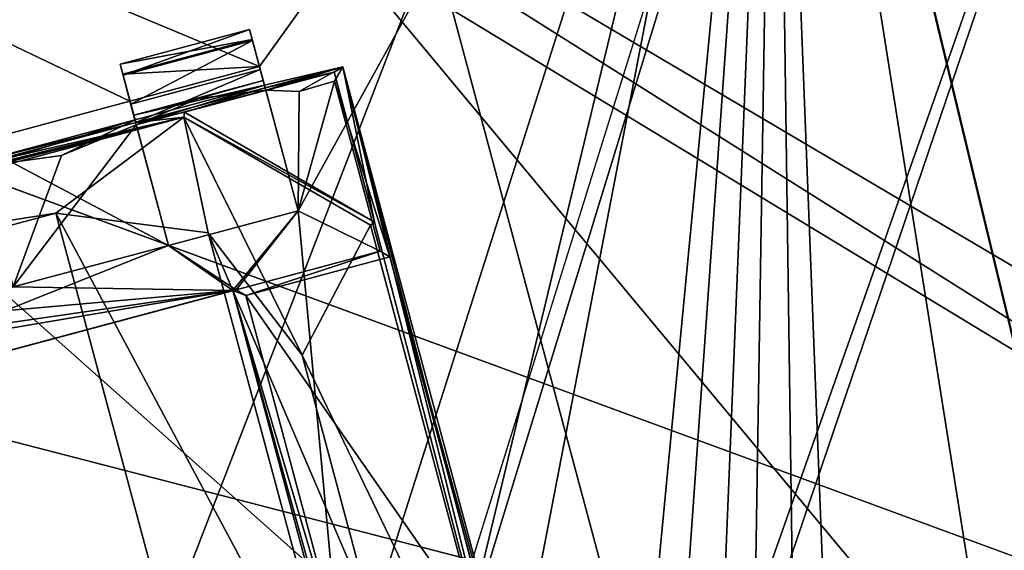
# Model space of a CAD drawing. Header units: millimetres. Extents: x -78 to 78, y -78 to 78.
# Tile 339 of 449: x 63.75 to 67.42, y 17.15 to 19.13. Entities that reach past the tile are written whole.
import ezdxf

# ---------------------------------------------------------------- set-up
doc = ezdxf.new("R2010")
doc.units = ezdxf.units.MM
doc.header["$LTSCALE"] = 41.718519
for name, color, linetype in [('1152', 7, 'CONTINUOUS'), ('1346', 7, 'CONTINUOUS'), ('1377', 7, 'CONTINUOUS'), ('1403', 7, 'CONTINUOUS'), ('1456', 7, 'CONTINUOUS'), ('1502', 7, 'CONTINUOUS'), ('1745', 7, 'CONTINUOUS'), ('1769', 7, 'CONTINUOUS'), ('2704', 7, 'CONTINUOUS'), ('2720', 7, 'CONTINUOUS'), ('2728', 7, 'CONTINUOUS'), ('328', 7, 'CONTINUOUS'), ('344', 7, 'CONTINUOUS'), ('4585', 7, 'CONTINUOUS'), ('4599', 7, 'CONTINUOUS'), ('4612', 7, 'CONTINUOUS'), ('4627', 7, 'CONTINUOUS'), ('4628', 7, 'CONTINUOUS'), ('4632', 7, 'CONTINUOUS'), ('4633', 7, 'CONTINUOUS'), ('4642', 7, 'CONTINUOUS'), ('4645', 7, 'CONTINUOUS'), ('4646', 7, 'CONTINUOUS'), ('4652', 7, 'CONTINUOUS'), ('4667', 7, 'CONTINUOUS'), ('4678', 7, 'CONTINUOUS'), ('4679', 7, 'CONTINUOUS'), ('4683', 7, 'CONTINUOUS'), ('4688', 7, 'CONTINUOUS'), ('4695', 7, 'CONTINUOUS'), ('4696', 7, 'CONTINUOUS'), ('4707', 7, 'CONTINUOUS'), ('4713', 7, 'CONTINUOUS'), ('4724', 7, 'CONTINUOUS'), ('4726', 7, 'CONTINUOUS'), ('4736', 7, 'CONTINUOUS'), ('4747', 7, 'CONTINUOUS'), ('4748', 7, 'CONTINUOUS')]:
    doc.layers.add(name, color=color, linetype=linetype)

msp = doc.modelspace()

# ---------------------------------------------------------------- linework, layer by layer
at = {"layer": '1152', "color": 7, "linetype": 'CONTINUOUS'}
for points in [[(65.4023, 30.4828, 19.2), (71.3198, 10.9606, 19.2), (65.4611, 30.0458, 22.9248), (65.4023, 30.4828, 19.2)], [(65.4611, 30.0458, 22.9248), (71.3198, 10.9606, 19.2), (68.451, 22.4946, 22.2), (65.4611, 30.0458, 22.9248)]]:
    msp.add_3dface(points, dxfattribs=at)
at = {"layer": '1346', "color": 7, "linetype": 'CONTINUOUS'}
for points in [[(65.3654, 19.1711, 22.2), (68.451, 22.4946, 22.2), (66.1937, 16.0801, 22.2), (65.3654, 19.1711, 22.2)], [(68.451, 22.4946, 22.2), (70.5276, 14.7446, 22.2), (66.1437, 15.7007, 22.2), (68.451, 22.4946, 22.2)], [(66.1937, 16.0801, 22.2), (68.451, 22.4946, 22.2), (66.1437, 15.7007, 22.2), (66.1937, 16.0801, 22.2)], [(61.6621, 18.6964, 22.2), (62.5258, 20.0402, 22.2), (64.7531, 19.5246, 22.2), (61.6621, 18.6964, 22.2)]]:
    msp.add_3dface(points, dxfattribs=at)
at = {"layer": '1377', "color": 7, "linetype": 'CONTINUOUS'}
for points in [[(71.8492, 15.2391, 23.2), (69.8428, 22.7271, 23.2), (65.1325, 19.4747, 23.2), (71.8492, 15.2391, 23.2)], [(61.6621, 18.6964, 23.2), (64.7531, 19.5246, 23.2), (62.6474, 19.7467, 23.2), (61.6621, 18.6964, 23.2)], [(71.8492, 15.2391, 23.2), (65.1325, 19.4747, 23.2), (65.3654, 19.1711, 23.2), (71.8492, 15.2391, 23.2)], [(71.8492, 15.2391, 23.2), (65.3654, 19.1711, 23.2), (66.1937, 16.0801, 23.2), (71.8492, 15.2391, 23.2)]]:
    msp.add_3dface(points, dxfattribs=at)
at = {"layer": '1403', "color": 7, "linetype": 'CONTINUOUS'}
msp.add_3dface([(65.4023, 30.4828, 19.2), (68.6904, 22.3216, 17.2), (71.3198, 10.9606, 19.2), (65.4023, 30.4828, 19.2)], dxfattribs=at)
at = {"layer": '1456', "color": 7, "linetype": 'CONTINUOUS'}
for points in [[(65.3654, 19.1711, 22.2), (66.1937, 16.0801, 22.2), (65.3654, 19.1711, 23.2), (65.3654, 19.1711, 22.2)], [(65.3654, 19.1711, 23.2), (66.1937, 16.0801, 22.2), (66.1937, 16.0801, 23.2), (65.3654, 19.1711, 23.2)]]:
    msp.add_3dface(points, dxfattribs=at)
at = {"layer": '1502', "color": 7, "linetype": 'CONTINUOUS'}
for points in [[(61.6621, 18.6964, 22.2), (64.7531, 19.5246, 22.2), (61.6621, 18.6964, 23.2), (61.6621, 18.6964, 22.2)], [(61.6621, 18.6964, 23.2), (64.7531, 19.5246, 22.2), (64.7531, 19.5246, 23.2), (61.6621, 18.6964, 23.2)]]:
    msp.add_3dface(points, dxfattribs=at)
at = {"layer": '1745', "linetype": 'CONTINUOUS'}
for points in [[(69.7599, 30.9897, 28.7), (56.7696, 51.03, 28.7), (56.7695, 10.7164, 28.7), (69.7599, 30.9897, 28.7)], [(75.9193, 7.9475, 28.7), (69.7599, 30.9897, 28.7), (53.7937, -21.0684, 28.7), (75.9193, 7.9475, 28.7)], [(53.7937, -21.0684, 28.7), (69.7599, 30.9897, 28.7), (56.7669, -10.73, 28.7), (53.7937, -21.0684, 28.7)], [(56.7669, -10.73, 28.7), (69.7599, 30.9897, 28.7), (57.7718, -0.0089, 28.7), (56.7669, -10.73, 28.7)], [(57.7718, -0.0089, 28.7), (69.7599, 30.9897, 28.7), (56.7695, 10.7164, 28.7), (57.7718, -0.0089, 28.7)]]:
    msp.add_3dface(points, dxfattribs=at)
at = {"layer": '1769', "linetype": 'CONTINUOUS'}
for points in [[(68.005, 27.6073, 26.2), (72.6977, 10.0938, 26.2), (60.6528, 24.562, 26.2), (68.005, 27.6073, 26.2)], [(60.6528, 24.562, 26.2), (72.6977, 10.0938, 26.2), (58.2182, 22.9916, 26.2), (60.6528, 24.562, 26.2)], [(72.6977, 10.0938, 26.2), (56.4893, 20.6607, 26.2), (58.2182, 22.9916, 26.2), (72.6977, 10.0938, 26.2)], [(72.6977, 10.0938, 26.2), (55.6942, 17.8776, 26.2), (56.4893, 20.6607, 26.2), (72.6977, 10.0938, 26.2)], [(72.6977, 10.0938, 26.2), (64.8079, 9.0551, 26.2), (55.6942, 17.8776, 26.2), (72.6977, 10.0938, 26.2)], [(64.8079, 9.0551, 26.2), (55.9316, 14.9868, 26.2), (55.6942, 17.8776, 26.2), (64.8079, 9.0551, 26.2)]]:
    msp.add_3dface(points, dxfattribs=at)
at = {"layer": '2704', "linetype": 'CONTINUOUS'}
for points in [[(64.6457, 18.9593, 21.67), (66.5703, 21.6404, 21.67), (58.707, 21.4384, 21.67), (64.6457, 18.9593, 21.67)], [(64.7898, 18.4214, 21.67), (66.5703, 21.6404, 21.67), (64.6457, 18.9593, 21.67), (64.7898, 18.4214, 21.67)], [(65.15, 1.5817, 21.67), (66.5703, 21.6404, 21.67), (64.65, 1.5817, 21.67), (65.15, 1.5817, 21.67)], [(64.65, 1.5817, 21.67), (66.5703, 21.6404, 21.67), (65.4645, 15.9033, 21.67), (64.65, 1.5817, 21.67)], [(64.9606, 16.5777, 21.67), (66.5703, 21.6404, 21.67), (64.7898, 18.4214, 21.67), (64.9606, 16.5777, 21.67)], [(66.5703, 21.6404, 21.67), (64.9606, 16.5777, 21.67), (65.3204, 16.4412, 21.67), (66.5703, 21.6404, 21.67)], [(66.5703, 21.6404, 21.67), (65.15, 1.5817, 21.67), (65.75, 1.5817, 21.67), (66.5703, 21.6404, 21.67)], [(65.4645, 15.9033, 21.67), (66.5703, 21.6404, 21.67), (65.3204, 16.4412, 21.67), (65.4645, 15.9033, 21.67)], [(66.5703, 21.6404, 21.67), (65.75, 1.5817, 21.67), (66.25, 1.5817, 21.67), (66.5703, 21.6404, 21.67)], [(66.85, 1.5817, 21.67), (66.5703, 21.6404, 21.67), (66.25, 1.5817, 21.67), (66.85, 1.5817, 21.67)], [(69.9999, -0.0001, 21.67), (66.5703, 21.6404, 21.67), (67.35, 1.5817, 21.67), (69.9999, -0.0001, 21.67)], [(67.35, 1.5817, 21.67), (66.5703, 21.6404, 21.67), (66.85, 1.5817, 21.67), (67.35, 1.5817, 21.67)], [(64.1627, 18.8299, 21.67), (64.6457, 18.9593, 21.67), (58.707, 21.4384, 21.67), (64.1627, 18.8299, 21.67)], [(63.5832, 18.6746, 21.67), (64.1627, 18.8299, 21.67), (58.707, 21.4384, 21.67), (63.5832, 18.6746, 21.67)], [(64.3069, 18.292, 21.67), (64.1627, 18.8299, 21.67), (63.5832, 18.6746, 21.67), (64.3069, 18.292, 21.67)], [(63.7273, 18.1367, 21.67), (64.3069, 18.292, 21.67), (63.5832, 18.6746, 21.67), (63.7273, 18.1367, 21.67)], [(64.5465, 18.1232, 21.67), (64.7898, 18.4214, 21.67), (64.3069, 18.292, 21.67), (64.5465, 18.1232, 21.67)], [(64.5465, 18.1232, 21.67), (64.9606, 16.5777, 21.67), (64.7898, 18.4214, 21.67), (64.5465, 18.1232, 21.67)], [(64.5465, 18.1232, 21.67), (64.3069, 18.292, 21.67), (63.7273, 18.1367, 21.67), (64.5465, 18.1232, 21.67)], [(62.5417, 17.586, 21.67), (64.5465, 18.1232, 21.67), (62.1818, 17.7226, 21.67), (62.5417, 17.586, 21.67)], [(62.1818, 17.7226, 21.67), (64.5465, 18.1232, 21.67), (62.6648, 17.852, 21.67), (62.1818, 17.7226, 21.67)], [(62.6648, 17.852, 21.67), (64.5465, 18.1232, 21.67), (63.2443, 18.0073, 21.67), (62.6648, 17.852, 21.67)], [(63.2443, 18.0073, 21.67), (64.5465, 18.1232, 21.67), (63.7273, 18.1367, 21.67), (63.2443, 18.0073, 21.67)]]:
    msp.add_3dface(points, dxfattribs=at)
at = {"layer": '2720', "linetype": 'CONTINUOUS'}
for points in [[(66.5547, 21.688, 20.074), (69.1341, 10.9737, 20.074), (58.725, 21.3895, 20.074), (66.5547, 21.688, 20.074)], [(69.1341, 10.9737, 20.074), (69.9999, -0.0001, 20.074), (58.725, 21.3895, 20.074), (69.1341, 10.9737, 20.074)], [(58.725, 21.3895, 20.074), (69.9999, -0.0001, 20.074), (62.4999, -0.0001, 20.074), (58.725, 21.3895, 20.074)]]:
    msp.add_3dface(points, dxfattribs=at)
at = {"layer": '2728', "linetype": 'CONTINUOUS'}
for points in [[(66.5547, 21.688, 20.074), (66.5703, 21.6404, 21.67), (69.1341, 10.9737, 20.074), (66.5547, 21.688, 20.074)], [(66.5703, 21.6404, 21.67), (69.9999, -0.0001, 21.67), (69.1341, 10.9737, 20.074), (66.5703, 21.6404, 21.67)]]:
    msp.add_3dface(points, dxfattribs=at)
at = {"layer": '328', "linetype": 'CONTINUOUS'}
for points in [[(15.5, 30, 15), (32.5, 30, 15), (72.3187, 15.3427, 15), (15.5, 30, 15)], [(47.5, -30, 15), (15.5, 30, 15), (67, -30, 15), (47.5, -30, 15)], [(67, -30, 15), (15.5, 30, 15), (67.5, -30, 15), (67, -30, 15)], [(67.5, -30, 15), (15.5, 30, 15), (72.3187, -15.3427, 15), (67.5, -30, 15)], [(72.3187, -15.3427, 15), (15.5, 30, 15), (73.9493, 0, 15), (72.3187, -15.3427, 15)], [(73.9493, 0, 15), (15.5, 30, 15), (72.3187, 15.3427, 15), (73.9493, 0, 15)], [(32.5, 30, 15), (47.5, 30, 15), (72.3187, 15.3427, 15), (32.5, 30, 15)], [(47.5, 30, 15), (67, 30, 15), (72.3187, 15.3427, 15), (47.5, 30, 15)], [(72.3187, 15.3427, 15), (67, 30, 15), (67.5, 30, 15), (72.3187, 15.3427, 15)]]:
    msp.add_3dface(points, dxfattribs=at)
at = {"layer": '344', "linetype": 'CONTINUOUS'}
for points in [[(47.5, 30, 16.5), (15.5, -30, 16.5), (67, 30, 16.5), (47.5, 30, 16.5)], [(67, 30, 16.5), (15.5, -30, 16.5), (67.5, 30, 16.5), (67, 30, 16.5)], [(67.5, 30, 16.5), (15.5, -30, 16.5), (72.3187, 15.3427, 16.5), (67.5, 30, 16.5)]]:
    msp.add_3dface(points, dxfattribs=at)
at = {"layer": '4585', "linetype": 'CONTINUOUS'}
for points in [[(62.5417, 17.586, 21.67), (62.5298, 17.5829, 21.845), (64.5583, 18.1264, 21.845), (62.5417, 17.586, 21.67)], [(64.5465, 18.1232, 21.67), (62.5417, 17.586, 21.67), (64.5583, 18.1264, 21.845), (64.5465, 18.1232, 21.67)]]:
    msp.add_3dface(points, dxfattribs=at)
at = {"layer": '4599', "linetype": 'CONTINUOUS'}
for points in [[(64.5465, 18.1232, 21.67), (64.5583, 18.1264, 21.845), (64.5947, 18.1054, 22.27), (64.5465, 18.1232, 21.67)], [(64.9606, 16.5777, 21.67), (64.5465, 18.1232, 21.67), (64.9724, 16.5809, 21.845), (64.9606, 16.5777, 21.67)], [(64.9724, 16.5809, 21.845), (64.5465, 18.1232, 21.67), (64.9934, 16.6173, 22.27), (64.9724, 16.5809, 21.845)], [(64.9934, 16.6173, 22.27), (64.5465, 18.1232, 21.67), (64.5947, 18.1054, 22.27), (64.9934, 16.6173, 22.27)]]:
    msp.add_3dface(points, dxfattribs=at)
at = {"layer": '4612', "linetype": 'CONTINUOUS'}
for points in [[(64.3069, 18.292, 21.67), (64.7898, 18.4214, 21.67), (64.3069, 18.292, 21.845), (64.3069, 18.292, 21.67)], [(64.7898, 18.4214, 21.67), (64.7898, 18.4214, 21.845), (64.3069, 18.292, 21.845), (64.7898, 18.4214, 21.67)]]:
    msp.add_3dface(points, dxfattribs=at)
at = {"layer": '4627', "linetype": 'CONTINUOUS'}
for points in [[(64.1863, 18.742, 21.8612), (64.1257, 18.9681, 21.896), (64.1357, 18.9306, 21.7623), (64.1863, 18.742, 21.8612)], [(64.1257, 18.9681, 21.896), (64.1863, 18.742, 21.8612), (64.1767, 18.7779, 22.1544), (64.1257, 18.9681, 21.896)], [(64.1257, 18.9681, 22.421), (64.1257, 18.9681, 21.896), (64.1767, 18.7779, 22.1544), (64.1257, 18.9681, 22.421)], [(64.1366, 18.9273, 22.5598), (64.1257, 18.9681, 22.421), (64.1814, 18.7604, 22.4493), (64.1366, 18.9273, 22.5598)], [(64.1814, 18.7604, 22.4493), (64.1257, 18.9681, 22.421), (64.1767, 18.7779, 22.1544), (64.1814, 18.7604, 22.4493)], [(64.1627, 18.8299, 21.67), (64.3069, 18.292, 21.845), (64.1357, 18.9306, 21.7623), (64.1627, 18.8299, 21.67)], [(64.3069, 18.292, 21.845), (64.1863, 18.742, 21.8612), (64.1357, 18.9306, 21.7623), (64.3069, 18.292, 21.845)], [(64.1839, 18.7508, 22.6698), (64.1656, 18.819, 22.652), (64.1366, 18.9273, 22.5598), (64.1839, 18.7508, 22.6698)], [(64.1839, 18.7508, 22.6698), (64.1366, 18.9273, 22.5598), (64.1814, 18.7604, 22.4493), (64.1839, 18.7508, 22.6698)], [(64.1627, 18.8299, 21.67), (64.3069, 18.292, 21.67), (64.3069, 18.292, 21.845), (64.1627, 18.8299, 21.67)]]:
    msp.add_3dface(points, dxfattribs=at)
at = {"layer": '4628', "linetype": 'CONTINUOUS'}
for points in [[(64.6596, 18.9073, 22.1557), (64.6693, 18.8712, 21.8612), (64.6087, 19.0975, 21.896), (64.6596, 18.9073, 22.1557)], [(64.6087, 19.0975, 21.896), (64.6693, 18.8712, 21.8612), (64.6187, 19.06, 21.7623), (64.6087, 19.0975, 21.896)], [(64.6643, 18.8898, 22.4493), (64.6596, 18.9073, 22.1557), (64.6087, 19.0975, 22.421), (64.6643, 18.8898, 22.4493)], [(64.6196, 19.0568, 22.5598), (64.6643, 18.8898, 22.4493), (64.6087, 19.0975, 22.421), (64.6196, 19.0568, 22.5598)], [(64.6087, 19.0975, 22.421), (64.6596, 18.9073, 22.1557), (64.6087, 19.0975, 21.896), (64.6087, 19.0975, 22.421)], [(64.7898, 18.4214, 21.67), (64.6457, 18.9593, 21.67), (64.6187, 19.06, 21.7623), (64.7898, 18.4214, 21.67)], [(64.7898, 18.4214, 21.845), (64.7898, 18.4214, 21.67), (64.6187, 19.06, 21.7623), (64.7898, 18.4214, 21.845)], [(64.6693, 18.8712, 21.8612), (64.7898, 18.4214, 21.845), (64.6187, 19.06, 21.7623), (64.6693, 18.8712, 21.8612)], [(64.6486, 18.9485, 22.652), (64.6643, 18.8898, 22.4493), (64.6196, 19.0568, 22.5598), (64.6486, 18.9485, 22.652)], [(64.6669, 18.8802, 22.6698), (64.6643, 18.8898, 22.4493), (64.6486, 18.9485, 22.652), (64.6669, 18.8802, 22.6698)]]:
    msp.add_3dface(points, dxfattribs=at)
at = {"layer": '4632', "linetype": 'CONTINUOUS'}
for points in [[(65.5307, 16.7613, 22.27), (64.5947, 18.1054, 22.27), (65.132, 18.2494, 22.27), (65.5307, 16.7613, 22.27)], [(64.9934, 16.6173, 22.27), (64.5947, 18.1054, 22.27), (65.5307, 16.7613, 22.27), (64.9934, 16.6173, 22.27)]]:
    msp.add_3dface(points, dxfattribs=at)
at = {"layer": '4633', "linetype": 'CONTINUOUS'}
for points in [[(64.9258, 18.9043, 21.845), (65.0956, 18.2704, 21.845), (64.7898, 18.4214, 21.845), (64.9258, 18.9043, 21.845)], [(64.7936, 18.8667, 21.845), (64.9258, 18.9043, 21.845), (64.7898, 18.4214, 21.845), (64.7936, 18.8667, 21.845)], [(64.6693, 18.8712, 21.8612), (64.7936, 18.8667, 21.845), (64.7898, 18.4214, 21.845), (64.6693, 18.8712, 21.8612)], [(64.1863, 18.742, 21.8612), (64.3069, 18.292, 21.845), (63.7273, 18.1367, 21.845), (64.1863, 18.742, 21.8612)], [(63.9066, 18.6268, 21.845), (64.1863, 18.742, 21.8612), (63.7273, 18.1367, 21.845), (63.9066, 18.6268, 21.845)], [(63.6068, 18.5865, 21.845), (63.9066, 18.6268, 21.845), (63.7273, 18.1367, 21.845), (63.6068, 18.5865, 21.845)], [(64.7898, 18.4214, 21.845), (64.5583, 18.1264, 21.845), (64.3069, 18.292, 21.845), (64.7898, 18.4214, 21.845)], [(65.0956, 18.2704, 21.845), (64.5583, 18.1264, 21.845), (64.7898, 18.4214, 21.845), (65.0956, 18.2704, 21.845)], [(64.5583, 18.1264, 21.845), (62.5298, 17.5829, 21.845), (64.3069, 18.292, 21.845), (64.5583, 18.1264, 21.845)], [(64.3069, 18.292, 21.845), (62.5298, 17.5829, 21.845), (63.7273, 18.1367, 21.845), (64.3069, 18.292, 21.845)]]:
    msp.add_3dface(points, dxfattribs=at)
at = {"layer": '4642', "linetype": 'CONTINUOUS'}
for points in [[(64.6087, 19.0975, 21.896), (64.6187, 19.06, 21.7623), (64.1257, 18.9681, 21.896), (64.6087, 19.0975, 21.896)], [(64.1257, 18.9681, 21.896), (64.6187, 19.06, 21.7623), (64.1357, 18.9306, 21.7623), (64.1257, 18.9681, 21.896)], [(64.6187, 19.06, 21.7623), (64.6457, 18.9593, 21.67), (64.1357, 18.9306, 21.7623), (64.6187, 19.06, 21.7623)], [(64.6457, 18.9593, 21.67), (64.1627, 18.8299, 21.67), (64.1357, 18.9306, 21.7623), (64.6457, 18.9593, 21.67)]]:
    msp.add_3dface(points, dxfattribs=at)
at = {"layer": '4645', "linetype": 'CONTINUOUS'}
for points in [[(64.5947, 18.1054, 22.27), (64.5583, 18.1264, 21.845), (65.0956, 18.2704, 21.845), (64.5947, 18.1054, 22.27)], [(64.5947, 18.1054, 22.27), (65.0956, 18.2704, 21.845), (65.132, 18.2494, 22.27), (64.5947, 18.1054, 22.27)]]:
    msp.add_3dface(points, dxfattribs=at)
at = {"layer": '4646', "linetype": 'CONTINUOUS'}
for points in [[(64.9258, 18.9043, 21.845), (64.9567, 18.9578, 22.47), (65.132, 18.2494, 22.27), (64.9258, 18.9043, 21.845)], [(64.9567, 18.9578, 22.47), (65.7331, 16.0601, 22.47), (65.132, 18.2494, 22.27), (64.9567, 18.9578, 22.47)], [(65.0956, 18.2704, 21.845), (64.9258, 18.9043, 21.845), (65.132, 18.2494, 22.27), (65.0956, 18.2704, 21.845)], [(65.7331, 16.0601, 22.47), (65.5307, 16.7613, 22.27), (65.132, 18.2494, 22.27), (65.7331, 16.0601, 22.47)]]:
    msp.add_3dface(points, dxfattribs=at)
at = {"layer": '4652', "linetype": 'CONTINUOUS'}
for points in [[(64.6087, 19.0975, 22.421), (64.6087, 19.0975, 21.896), (64.1257, 18.9681, 22.421), (64.6087, 19.0975, 22.421)], [(64.6087, 19.0975, 21.896), (64.1257, 18.9681, 21.896), (64.1257, 18.9681, 22.421), (64.6087, 19.0975, 21.896)]]:
    msp.add_3dface(points, dxfattribs=at)
at = {"layer": '4667', "linetype": 'CONTINUOUS'}
for points in [[(64.6087, 19.0975, 22.421), (64.1257, 18.9681, 22.421), (64.1366, 18.9273, 22.5598), (64.6087, 19.0975, 22.421)], [(64.6196, 19.0568, 22.5598), (64.6087, 19.0975, 22.421), (64.1366, 18.9273, 22.5598), (64.6196, 19.0568, 22.5598)], [(64.1656, 18.819, 22.652), (64.6196, 19.0568, 22.5598), (64.1366, 18.9273, 22.5598), (64.1656, 18.819, 22.652)], [(64.6486, 18.9485, 22.652), (64.6196, 19.0568, 22.5598), (64.1656, 18.819, 22.652), (64.6486, 18.9485, 22.652)]]:
    msp.add_3dface(points, dxfattribs=at)
at = {"layer": '4678', "linetype": 'CONTINUOUS'}
for points in [[(64.6486, 18.9485, 22.652), (64.1656, 18.819, 22.652), (64.1839, 18.7508, 22.6698), (64.6486, 18.9485, 22.652)], [(64.6669, 18.8802, 22.6698), (64.6486, 18.9485, 22.652), (64.1839, 18.7508, 22.6698), (64.6669, 18.8802, 22.6698)]]:
    msp.add_3dface(points, dxfattribs=at)
at = {"layer": '4679', "linetype": 'CONTINUOUS'}
for points in [[(64.6596, 18.9073, 22.1557), (64.6643, 18.8898, 22.4493), (64.1767, 18.7779, 22.1544), (64.6596, 18.9073, 22.1557)], [(64.6596, 18.9073, 22.1557), (64.1767, 18.7779, 22.1544), (64.4189, 18.8396, 21.9003), (64.6596, 18.9073, 22.1557)], [(64.6643, 18.8898, 22.4493), (64.1814, 18.7604, 22.4493), (64.1767, 18.7779, 22.1544), (64.6643, 18.8898, 22.4493)], [(64.6693, 18.8712, 21.8612), (64.6596, 18.9073, 22.1557), (64.4189, 18.8396, 21.9003), (64.6693, 18.8712, 21.8612)], [(64.1767, 18.7779, 22.1544), (64.1863, 18.742, 21.8612), (64.4189, 18.8396, 21.9003), (64.1767, 18.7779, 22.1544)]]:
    msp.add_3dface(points, dxfattribs=at)
at = {"layer": '4683', "linetype": 'CONTINUOUS'}
for points in [[(64.9567, 18.9578, 22.47), (64.6693, 18.8712, 21.8612), (64.6643, 18.8898, 22.4493), (64.9567, 18.9578, 22.47)], [(64.7936, 18.8667, 21.845), (64.6693, 18.8712, 21.8612), (64.9567, 18.9578, 22.47), (64.7936, 18.8667, 21.845)], [(64.9258, 18.9043, 21.845), (64.7936, 18.8667, 21.845), (64.9567, 18.9578, 22.47), (64.9258, 18.9043, 21.845)], [(64.6643, 18.8898, 22.4493), (64.1863, 18.742, 21.8612), (64.1814, 18.7604, 22.4493), (64.6643, 18.8898, 22.4493)], [(64.6693, 18.8712, 21.8612), (64.1863, 18.742, 21.8612), (64.6643, 18.8898, 22.4493), (64.6693, 18.8712, 21.8612)], [(64.1814, 18.7604, 22.4493), (63.6068, 18.5865, 21.845), (63.6018, 18.6051, 22.4513), (64.1814, 18.7604, 22.4493)], [(63.9066, 18.6268, 21.845), (63.6068, 18.5865, 21.845), (64.1814, 18.7604, 22.4493), (63.9066, 18.6268, 21.845)], [(64.1863, 18.742, 21.8612), (63.9066, 18.6268, 21.845), (64.1814, 18.7604, 22.4493), (64.1863, 18.742, 21.8612)]]:
    msp.add_3dface(points, dxfattribs=at)
at = {"layer": '4688', "linetype": 'CONTINUOUS'}
for points in [[(64.1839, 18.7508, 22.6698), (64.1814, 18.7604, 22.4493), (63.6018, 18.6051, 22.4513), (64.1839, 18.7508, 22.6698)], [(63.6044, 18.5955, 22.6698), (64.1839, 18.7508, 22.6698), (63.6018, 18.6051, 22.4513), (63.6044, 18.5955, 22.6698)]]:
    msp.add_3dface(points, dxfattribs=at)
at = {"layer": '4695', "linetype": 'CONTINUOUS'}
msp.add_3dface([(64.1863, 18.742, 21.8612), (64.6693, 18.8712, 21.8612), (64.4189, 18.8396, 21.9003), (64.1863, 18.742, 21.8612)], dxfattribs=at)
at = {"layer": '4696', "linetype": 'CONTINUOUS'}
for points in [[(64.6669, 18.8802, 22.6698), (64.9567, 18.9578, 22.67), (64.6643, 18.8898, 22.4493), (64.6669, 18.8802, 22.6698)], [(64.9567, 18.9578, 22.67), (64.9567, 18.9578, 22.47), (64.6643, 18.8898, 22.4493), (64.9567, 18.9578, 22.67)]]:
    msp.add_3dface(points, dxfattribs=at)
at = {"layer": '4707', "linetype": 'CONTINUOUS'}
for points in [[(64.9567, 18.9578, 22.67), (64.6669, 18.8802, 22.6698), (64.9251, 18.9385, 22.97), (64.9567, 18.9578, 22.67)], [(64.9251, 18.9385, 22.97), (64.6669, 18.8802, 22.6698), (64.3658, 18.7887, 22.97), (64.9251, 18.9385, 22.97)], [(64.6669, 18.8802, 22.6698), (64.1839, 18.7508, 22.6698), (64.3658, 18.7887, 22.97), (64.6669, 18.8802, 22.6698)], [(64.1839, 18.7508, 22.6698), (64.3633, 18.7699, 23.47), (64.3658, 18.7887, 22.97), (64.1839, 18.7508, 22.6698)], [(64.3633, 18.7699, 23.47), (62.0589, 18.1814, 22.6698), (61.8275, 18.0904, 23.47), (64.3633, 18.7699, 23.47)], [(62.5418, 18.3108, 22.6698), (62.0589, 18.1814, 22.6698), (64.3633, 18.7699, 23.47), (62.5418, 18.3108, 22.6698)], [(62.5418, 18.3108, 22.6698), (64.3633, 18.7699, 23.47), (63.1214, 18.4661, 22.6698), (62.5418, 18.3108, 22.6698)], [(63.1214, 18.4661, 22.6698), (64.3633, 18.7699, 23.47), (63.6044, 18.5955, 22.6698), (63.1214, 18.4661, 22.6698)], [(63.6044, 18.5955, 22.6698), (64.3633, 18.7699, 23.47), (64.1839, 18.7508, 22.6698), (63.6044, 18.5955, 22.6698)]]:
    msp.add_3dface(points, dxfattribs=at)
at = {"layer": '4713', "linetype": 'CONTINUOUS'}
for points in [[(64.9567, 18.9578, 22.67), (65.709, 16.0536, 22.67), (64.9567, 18.9578, 22.47), (64.9567, 18.9578, 22.67)], [(64.9567, 18.9578, 22.47), (65.709, 16.0536, 22.67), (65.7331, 16.0601, 22.47), (64.9567, 18.9578, 22.47)]]:
    msp.add_3dface(points, dxfattribs=at)
at = {"layer": '4724', "linetype": 'CONTINUOUS'}
for points in [[(64.3633, 18.7699, 23.47), (61.8275, 18.0904, 23.47), (63.8864, 18.4122, 23.47), (64.3633, 18.7699, 23.47)], [(64.3633, 18.7699, 23.47), (63.8864, 18.4122, 23.47), (64.4539, 18.3383, 23.47), (64.3633, 18.7699, 23.47)], [(65.06, 18.3677, 23.47), (64.3633, 18.7699, 23.47), (64.805, 17.8819, 23.47), (65.06, 18.3677, 23.47)], [(64.805, 17.8819, 23.47), (64.3633, 18.7699, 23.47), (64.4539, 18.3383, 23.47), (64.805, 17.8819, 23.47)], [(63.8864, 18.4122, 23.47), (61.8275, 18.0904, 23.47), (62.9205, 18.1534, 23.47), (63.8864, 18.4122, 23.47)], [(65.6748, 16.0733, 23.47), (65.06, 18.3677, 23.47), (64.805, 17.8819, 23.47), (65.6748, 16.0733, 23.47)], [(65.0638, 16.916, 23.47), (65.6748, 16.0733, 23.47), (64.805, 17.8819, 23.47), (65.0638, 16.916, 23.47)]]:
    msp.add_3dface(points, dxfattribs=at)
at = {"layer": '4726', "linetype": 'CONTINUOUS'}
for points in [[(63.8864, 18.4122, 23.47), (62.9205, 18.1534, 23.47), (64.5335, 15.9974, 23.47), (63.8864, 18.4122, 23.47)], [(63.8864, 18.4122, 23.47), (64.5335, 15.9974, 23.47), (64.9898, 16.3485, 23.47), (63.8864, 18.4122, 23.47)], [(63.8864, 18.4122, 23.47), (64.9898, 16.3485, 23.47), (64.4539, 18.3383, 23.47), (63.8864, 18.4122, 23.47)], [(64.9898, 16.3485, 23.47), (65.0638, 16.916, 23.47), (64.4539, 18.3383, 23.47), (64.9898, 16.3485, 23.47)], [(65.0638, 16.916, 23.47), (64.805, 17.8819, 23.47), (64.4539, 18.3383, 23.47), (65.0638, 16.916, 23.47)], [(62.9205, 18.1534, 23.47), (63.5675, 15.7386, 23.47), (64.5335, 15.9974, 23.47), (62.9205, 18.1534, 23.47)]]:
    msp.add_3dface(points, dxfattribs=at)
at = {"layer": '4736', "linetype": 'CONTINUOUS'}
for points in [[(64.3658, 18.7887, 22.97), (64.3633, 18.7699, 23.47), (65.075, 18.3792, 22.97), (64.3658, 18.7887, 22.97)], [(65.075, 18.3792, 22.97), (64.3633, 18.7699, 23.47), (65.06, 18.3677, 23.47), (65.075, 18.3792, 22.97)]]:
    msp.add_3dface(points, dxfattribs=at)
at = {"layer": '4747', "linetype": 'CONTINUOUS'}
msp.add_3dface([(64.9251, 18.9385, 22.97), (64.3658, 18.7887, 22.97), (65.075, 18.3792, 22.97), (64.9251, 18.9385, 22.97)], dxfattribs=at)
at = {"layer": '4748', "linetype": 'CONTINUOUS'}
for points in [[(64.9567, 18.9578, 22.67), (64.9251, 18.9385, 22.97), (65.075, 18.3792, 22.97), (64.9567, 18.9578, 22.67)], [(64.9567, 18.9578, 22.67), (65.075, 18.3792, 22.97), (65.6748, 16.0733, 23.47), (64.9567, 18.9578, 22.67)], [(65.709, 16.0536, 22.67), (64.9567, 18.9578, 22.67), (65.6748, 16.0733, 23.47), (65.709, 16.0536, 22.67)], [(65.075, 18.3792, 22.97), (65.06, 18.3677, 23.47), (65.6748, 16.0733, 23.47), (65.075, 18.3792, 22.97)]]:
    msp.add_3dface(points, dxfattribs=at)

doc.saveas('drawing.dxf')
